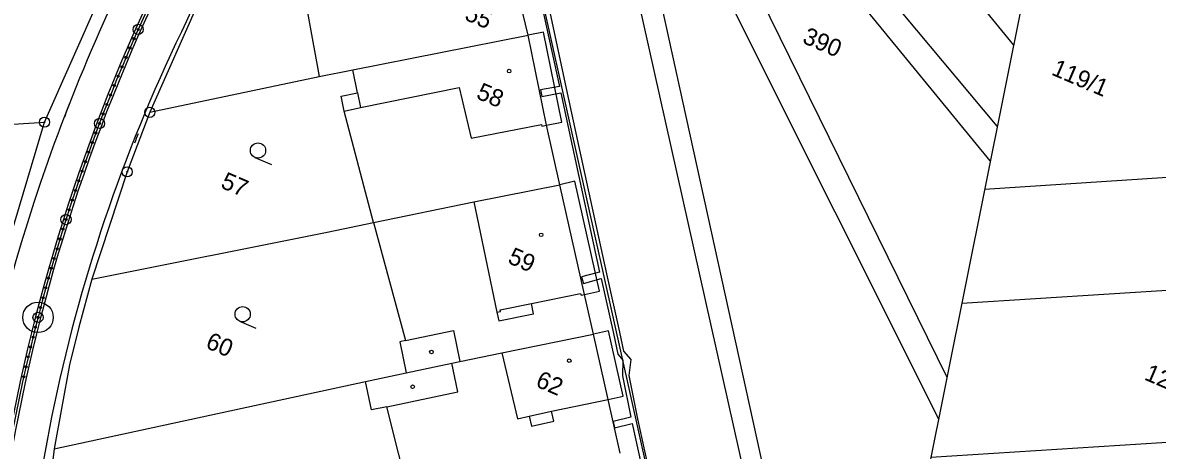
# Model space of a CAD drawing. Extents: x -548552 to -543113, y -1131925 to -1123599.
# Drawn here: x -548207.8 to -548096.2, y -1130751.8 to -1130709.8 of the extents above; entities that cross this region are included whole.
import ezdxf

# ---------------------------------------------------------------- set-up
doc = ezdxf.new("R2010")
doc.units = 0
for name, color, linetype in [('Hranice parcel', 7, 'Continuous'), ('Parcelní čísla', 7, 'Continuous'), ('Profile', 7, 'Continuous'), ('PROFILY NÁVRH', 7, 'Continuous'), ('STANIČENÍ', 7, 'Continuous'), ('Vnitřní kresba', 7, 'Continuous'), ('Věcná břemena k části', 7, 'Continuous'), ('Značky bodu BP', 7, 'Continuous'), ('Značky budov', 7, 'Continuous'), ('Značky kultur', 7, 'Continuous')]:
    doc.layers.add(name, color=color, linetype=linetype)

msp = doc.modelspace()

# ---------------------------------------------------------------- linework, layer by layer
at = {"layer": 'Hranice parcel'}
for p, q in [((-548205.66, -1130719.52), (-548199.72, -1130706.13)), ((-548175.36, -1130714.38), (-548158.12, -1130710.98)), ((-548178.67, -1130715.05), (-548175.36, -1130714.38)), ((-548195.3, -1130718.56), (-548178.67, -1130715.05)), ((-548264.11, -1130723.26), (-548205.66, -1130719.52)), ((-548210.25, -1130734.83), (-548205.66, -1130719.52)), ((-548075.9, -1130723.69), (-548113.23, -1130726.16)), ((-548115.47, -1130737.3), (-548054.28, -1130733.42)), ((-548204.7, -1130751.62), (-548174.11, -1130745)), ((-548174.11, -1130745), (-548170.11, -1130744.16)), ((-548118.5, -1130752.44), (-548060.05, -1130748.71)), ((-548204.7, -1130751.62), (-548206.34, -1130764.02))]:
    msp.add_line(p, q, dxfattribs=at)
for points in [[(-548131.81, -1130818.85), (-548144.64, -1130761.56), (-548157.44, -1130704.12), (-548162.65, -1130681.01), (-548165.95, -1130668.84)], [(-548167.25, -1130670.26), (-548172.51, -1130675.81), (-548174.79, -1130678.8), (-548180.1, -1130688.41), (-548190.43, -1130707.52), (-548195.3, -1130718.56)], [(-548152.5, -1130674.75), (-548147.03, -1130698.83), (-548134.29, -1130756.8), (-548126.53, -1130792.5)], [(-548112.67, -1130723.32), (-548128.01, -1130704.58), (-548137.58, -1130692.97), (-548152.5, -1130674.75)], [(-548164.84, -1130680.99), (-548175.03, -1130702.29), (-548180.76, -1130703.51), (-548178.67, -1130715.05)], [(-548158.12, -1130710.98), (-548160.94, -1130699.32), (-548164.84, -1130680.99)], [(-548155, -1130725.67), (-548156.32, -1130719.83), (-548158.12, -1130710.98)], [(-548173.32, -1130729.4), (-548176.19, -1130718.43), (-548176.5, -1130716.96), (-548174.88, -1130716.63), (-548175.36, -1130714.38)], [(-548195.3, -1130718.56), (-548197.54, -1130724.41), (-548201, -1130734.96)], [(-548173.32, -1130729.4), (-548163.45, -1130727.35), (-548155, -1130725.67)], [(-548151.69, -1130740.35), (-548152.58, -1130736.46), (-548155, -1130725.67)], [(-548201, -1130734.96), (-548177.86, -1130730.34), (-548173.32, -1130729.4)], [(-548173.32, -1130729.4), (-548170.16, -1130740.98), (-548170.74, -1130741.1), (-548170.11, -1130744.16)], [(-548201, -1130734.96), (-548202.29, -1130739.67), (-548203.19, -1130743.37), (-548204.7, -1130751.62)], [(-548170.11, -1130744.16), (-548165.6, -1130743.21), (-548164.81, -1130743.05), (-548160.71, -1130742.19), (-548151.69, -1130740.35)], [(-548149.05, -1130752.05), (-548150.24, -1130746.77), (-548151.69, -1130740.35)], [(-548169.71, -1130756.61), (-548172.02, -1130747.49), (-548173.51, -1130747.81), (-548174.11, -1130745)]]:
    msp.add_lwpolyline(points, dxfattribs=at)
at = {"layer": 'Profile'}
msp.add_line((-548104.09, -1130680.55), (-548127.2, -1130795.83), dxfattribs=at)
msp.add_line((-548104.09, -1130680.55), (-548127.2, -1130795.83), dxfattribs=at)
msp.add_line((-548104.09, -1130680.55), (-548127.2, -1130795.83), dxfattribs=at)
at = {"layer": 'PROFILY NÁVRH'}
for centre, radius, start, end in [((-548026.92, -1130786.83), 189.36, 150.943, 160.4533), ((-548000.4, -1130798.13), 210.8, 150.893, 155.4782), ((-548048.23, -1130780.27), 159.92, 154.1881, 182.7922), ((-548041.26, -1130781.74), 174.14, 160.4533, 182.3604)]:
    msp.add_arc(centre, radius, start, end, dxfattribs=at)
for major_axis in [(-89.5, -156.46), (-89.26, -156.02)]:
    msp.add_ellipse((-548031.97, -1130783.52), major_axis=major_axis, ratio=0.999998, start_param=4.715662, end_param=5.299528, dxfattribs=at)
at = {"layer": 'STANIČENÍ'}
for centre, radius in [((-548196.45, -1130710.41), 0.5), ((-548196.45, -1130710.41), 0.1), ((-548196.86, -1130711.32), 0.1), ((-548197.26, -1130712.24), 0.1), ((-548197.65, -1130713.16), 0.1), ((-548198.42, -1130715.01), 0.1), ((-548198.04, -1130714.08), 0.1), ((-548198.8, -1130715.93), 0.1), ((-548199.17, -1130716.86), 0.1), ((-548199.54, -1130717.79), 0.1), ((-548200.26, -1130719.66), 0.5), ((-548199.9, -1130718.72), 0.1), ((-548200.61, -1130720.59), 0.1), ((-548200.26, -1130719.66), 0.1), ((-548200.96, -1130721.53), 0.1), ((-548201.3, -1130722.47), 0.1), ((-548201.64, -1130723.41), 0.1), ((-548201.97, -1130724.35), 0.1), ((-548202.29, -1130725.3), 0.1), ((-548202.93, -1130727.2), 0.1), ((-548202.62, -1130726.25), 0.1), ((-548203.24, -1130728.15), 0.1), ((-548203.55, -1130729.1), 0.5), ((-548203.55, -1130729.1), 0.1), ((-548203.85, -1130730.05), 0.1), ((-548204.14, -1130731.01), 0.1), ((-548204.71, -1130732.92), 0.1), ((-548204.43, -1130731.97), 0.1), ((-548204.99, -1130733.88), 0.1), ((-548205.26, -1130734.85), 0.1), ((-548205.53, -1130735.81), 0.1), ((-548206.3, -1130738.71), 1.5), ((-548205.79, -1130736.78), 0.1), ((-548206.3, -1130738.71), 0.5), ((-548206.3, -1130738.71), 0.5), ((-548206.05, -1130737.74), 0.1), ((-548206.3, -1130738.71), 0.1), ((-548206.3, -1130738.71), 0.1), ((-548206.79, -1130740.65), 0.1), ((-548206.55, -1130739.68), 0.1), ((-548207.03, -1130741.62), 0.1), ((-548207.26, -1130742.59), 0.1), ((-548207.48, -1130743.57), 0.1), ((-548207.7, -1130744.54), 0.1)]:
    msp.add_circle(centre, radius, dxfattribs=at)
for major_axis, start_param, end_param in [((-89.38, -156.24), 4.715662, 5.299528), ((-91.09, -159.24), 4.865048, 4.872733), ((-87.44, -152.85), 4.866997, 4.872697), ((-87.64, -153.19), 5.044279, 5.048935)]:
    msp.add_ellipse((-548031.97, -1130783.52), major_axis=major_axis, ratio=0.999998, start_param=start_param, end_param=end_param, dxfattribs=at)
at = {"layer": 'Vnitřní kresba'}
for p, q in [((-548136.13, -1130757.23), (-548155.14, -1130672.49)), ((-548138.25, -1130677.69), (-548110.39, -1130711.96)), ((-548111.98, -1130719.91), (-548135.85, -1130691.43)), ((-548135.9, -1130706.06), (-548116.93, -1130744.59)), ((-548138.15, -1130707.99), (-548117.75, -1130748.68)), ((-548156.6, -1130710.68), (-548158.12, -1130710.98)), ((-548154.81, -1130719.52), (-548156.6, -1130710.68)), ((-548174.88, -1130716.63), (-548174.58, -1130718.1)), ((-548174.58, -1130718.1), (-548164.9, -1130716.12)), ((-548164.9, -1130716.12), (-548163.72, -1130721.11)), ((-548176.19, -1130718.43), (-548174.58, -1130718.1)), ((-548163.72, -1130721.11), (-548156.8, -1130719.75)), ((-548156.8, -1130719.75), (-548156.76, -1130719.92)), ((-548156.76, -1130719.92), (-548156.32, -1130719.83)), ((-548156.32, -1130719.83), (-548154.81, -1130719.52)), ((-548153.51, -1130725.34), (-548155, -1130725.67)), ((-548151.1, -1130736.12), (-548153.51, -1130725.34)), ((-548163.45, -1130727.35), (-548161.18, -1130738.2)), ((-548152.58, -1130736.46), (-548151.1, -1130736.12)), ((-548157.77, -1130737.35), (-548152.95, -1130736.38)), ((-548152.95, -1130736.38), (-548152.91, -1130736.52)), ((-548152.91, -1130736.52), (-548152.58, -1130736.46)), ((-548161.18, -1130738.2), (-548160.83, -1130738.12)), ((-548161.18, -1130738.2), (-548161, -1130739.06)), ((-548161, -1130739.06), (-548157.57, -1130738.36)), ((-548160.87, -1130737.98), (-548157.77, -1130737.35)), ((-548160.83, -1130738.12), (-548160.87, -1130737.98)), ((-548157.57, -1130738.36), (-548157.77, -1130737.35)), ((-548170.16, -1130740.98), (-548165.46, -1130739.99)), ((-548165.46, -1130739.99), (-548164.81, -1130743.05)), ((-548150.22, -1130740.02), (-548151.69, -1130740.35)), ((-548148.77, -1130746.44), (-548150.22, -1130740.02)), ((-548160.71, -1130742.19), (-548159.17, -1130748.67)), ((-548165.01, -1130746.03), (-548165.6, -1130743.21)), ((-548172.02, -1130747.49), (-548165.01, -1130746.03)), ((-548155.8, -1130747.94), (-548150.24, -1130746.77)), ((-548150.24, -1130746.77), (-548148.77, -1130746.44)), ((-548159.17, -1130748.67), (-548158, -1130748.42)), ((-548158, -1130748.42), (-548155.8, -1130747.94)), ((-548158, -1130748.42), (-548157.78, -1130749.39)), ((-548155.59, -1130748.92), (-548155.8, -1130747.94)), ((-548157.78, -1130749.39), (-548155.59, -1130748.92))]:
    msp.add_line(p, q, dxfattribs=at)
at = {"layer": 'Věcná břemena k části'}
for points in [[(-548156.59, -1130708.86), (-548155.04, -1130716.03), (-548156.88, -1130716.35), (-548156.76, -1130716.99), (-548154.9, -1130716.66), (-548153.74, -1130721.97), (-548151.08, -1130734.27)], [(-548145.71, -1130756.03), (-548147.32, -1130748.69), (-548148.18, -1130744.41), (-548147.98, -1130742.86), (-548148.69, -1130742.04), (-548149.09, -1130740.15), (-548150.37, -1130734.43), (-548153.11, -1130721.83), (-548154.34, -1130716.22), (-548155.96, -1130708.71)], [(-548151.08, -1130734.27), (-548152.85, -1130734.74), (-548152.68, -1130735.37), (-548150.93, -1130734.9), (-548149.72, -1130740.29), (-548149.3, -1130742.34), (-548148.8, -1130742.91), (-548148.84, -1130744.44), (-548148.02, -1130748.51), (-548149.75, -1130748.94), (-548149.61, -1130749.57), (-548147.88, -1130749.14), (-548146.41, -1130755.86)]]:
    msp.add_lwpolyline(points, dxfattribs=at)
at = {"layer": 'Značky bodu BP'}
for centre, radius in [((-548195.3, -1130718.56), 0.5), ((-548205.66, -1130719.52), 0.5), ((-548195.3, -1130718.56), 0.0303), ((-548205.66, -1130719.52), 0.0303), ((-548197.54, -1130724.41), 0.5), ((-548197.54, -1130724.41), 0.0303)]:
    msp.add_circle(centre, radius, dxfattribs=at)
at = {"layer": 'Značky budov'}
for centre in [(-548159.98, -1130714.51), (-548156.83, -1130730.6), (-548167.62, -1130742.11), (-548154.07, -1130742.97), (-548169.47, -1130745.53)]:
    msp.add_circle(centre, 0.175, dxfattribs=at)
at = {"layer": 'Značky kultur'}
for p, q in [((-548184.97, -1130723), (-548183.36, -1130723.69)), ((-548186.48, -1130739.09), (-548184.87, -1130739.78))]:
    msp.add_line(p, q, dxfattribs=at)
for centre in [(-548184.67, -1130722.31), (-548186.18, -1130738.4)]:
    msp.add_circle(centre, 0.75, dxfattribs=at)

# ---------------------------------------------------------------- texts
at = {"layer": 'Parcelní čísla'}
for s, p in [('55', (-548164.46, -1130709.42)), ('390', (-548131.24, -1130711.7)), ('119/1', (-548106.75, -1130714.83)), ('58', (-548163.31, -1130717.15)), ('57', (-548188.44, -1130725.93)), ('59', (-548160.21, -1130733.33)), ('60', (-548189.92, -1130741.67)), ('121', (-548097.62, -1130744.79)), ('62', (-548157.47, -1130745.46))]:
    msp.add_text(s, height=1.7, rotation=336.8058, dxfattribs=at).set_placement(p)

doc.saveas('drawing.dxf')
